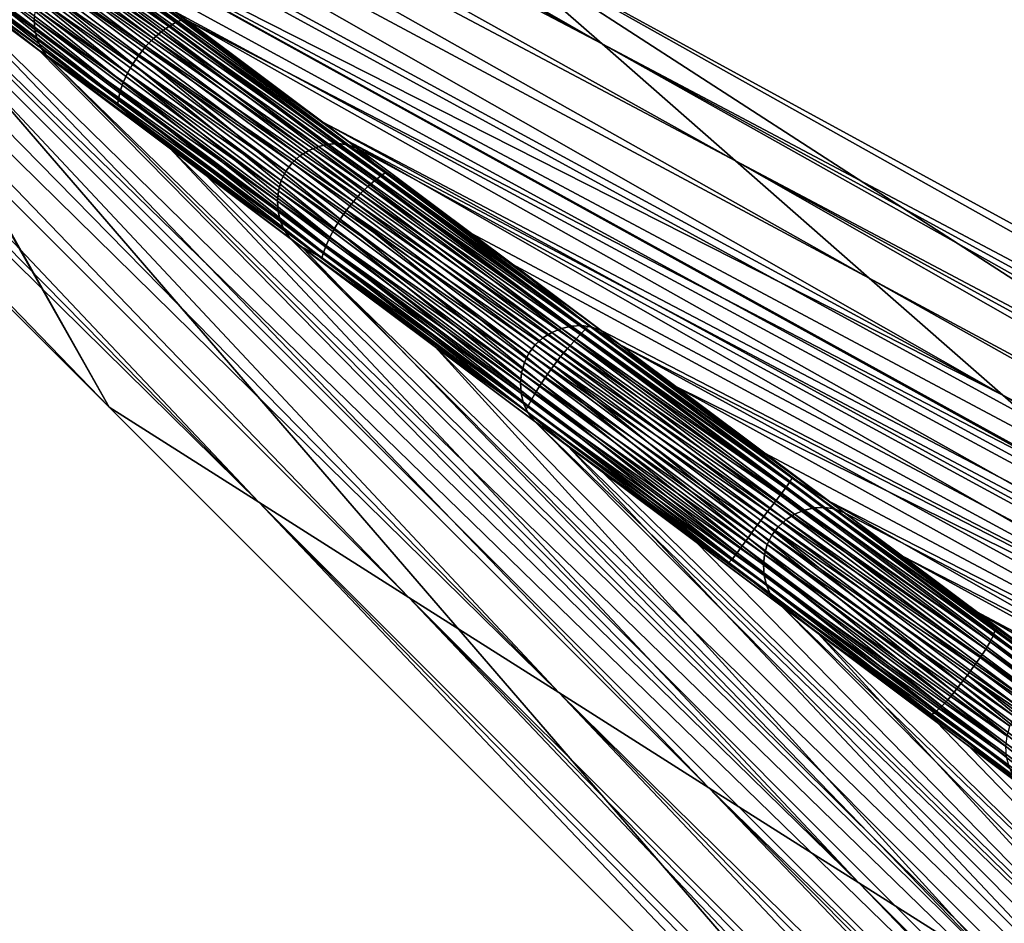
# Model space of a CAD drawing. Header units: millimetres. Extents: x -208 to -25, y 23 to 205.
# Tile 369 of 635: x -176 to -164, y 146 to 158. Entities that reach past the tile are written whole.
import ezdxf

# ---------------------------------------------------------------- set-up
doc = ezdxf.new("R2010")
doc.units = ezdxf.units.MM
doc.header["$LTSCALE"] = 65.185185
for name, color, linetype in [('186', 7, 'CONTINUOUS'), ('232', 7, 'CONTINUOUS'), ('320', 7, 'CONTINUOUS'), ('379', 7, 'CONTINUOUS'), ('382', 7, 'CONTINUOUS'), ('383', 7, 'CONTINUOUS'), ('445', 7, 'CONTINUOUS')]:
    doc.layers.add(name, color=color, linetype=linetype)

msp = doc.modelspace()

# ---------------------------------------------------------------- linework, layer by layer
at = {"layer": '186', "linetype": 'CONTINUOUS'}
for points in [[(-175.766, 159, 50.715), (-147.757, 144.072, 56.24), (-177.577, 160.357, 56.24), (-175.766, 159, 50.715)], [(-146.537, 142.852, 47.588), (-147.757, 144.072, 56.24), (-175.766, 159, 50.715), (-146.537, 142.852, 47.588)], [(-174.697, 158.2, 47.46), (-146.537, 142.852, 47.588), (-175.766, 159, 50.715), (-174.697, 158.2, 47.46)], [(-173.951, 157.642, 45.189), (-146.537, 142.852, 47.588), (-174.697, 158.2, 47.46), (-173.951, 157.642, 45.189)], [(-172.136, 156.283, 39.663), (-146.537, 142.852, 47.588), (-173.951, 157.642, 45.189), (-172.136, 156.283, 39.663)], [(-145.314, 141.628, 38.882), (-146.537, 142.852, 47.588), (-172.136, 156.283, 39.663), (-145.314, 141.628, 38.882)], [(-171.705, 155.961, 38.352), (-145.314, 141.628, 38.882), (-172.136, 156.283, 39.663), (-171.705, 155.961, 38.352)], [(-170.306, 154.913, 34.087), (-145.314, 141.628, 38.882), (-171.705, 155.961, 38.352), (-170.306, 154.913, 34.087)], [(-168.712, 153.72, 29.222), (-145.314, 141.628, 38.882), (-170.306, 154.913, 34.087), (-168.712, 153.72, 29.222)], [(-168.479, 153.545, 28.51), (-145.314, 141.628, 38.882), (-168.712, 153.72, 29.222), (-168.479, 153.545, 28.51)], [(-144.55, 140.446, 26.954), (-145.314, 141.628, 38.882), (-168.479, 153.545, 28.51), (-144.55, 140.446, 26.954)], [(-166.702, 152.215, 23.083), (-144.55, 140.446, 26.954), (-168.479, 153.545, 28.51), (-166.702, 152.215, 23.083)], [(-165.72, 151.479, 20.082), (-144.55, 140.446, 26.954), (-166.702, 152.215, 23.083), (-165.72, 151.479, 20.082)], [(-165.009, 150.947, 17.906), (-144.55, 140.446, 26.954), (-165.72, 151.479, 20.082), (-165.009, 150.947, 17.906)], [(-143.834, 139.338, 15.78), (-144.55, 140.446, 26.954), (-165.009, 150.947, 17.906), (-143.834, 139.338, 15.78)], [(-163.366, 149.717, 12.88), (-143.834, 139.338, 15.78), (-165.009, 150.947, 17.906), (-163.366, 149.717, 12.88)]]:
    msp.add_3dface(points, dxfattribs=at)
at = {"layer": '232', "linetype": 'CONTINUOUS'}
for points in [[(-175.678, 157.423, 47.327), (-175.686, 157.551, 47.293), (-178.628, 159.681, 56.24), (-175.678, 157.423, 47.327)], [(-178.588, 159.529, 56.24), (-175.678, 157.423, 47.327), (-178.628, 159.681, 56.24), (-178.588, 159.529, 56.24)], [(-175.648, 157.301, 47.367), (-175.678, 157.423, 47.327), (-178.588, 159.529, 56.24), (-175.648, 157.301, 47.367)], [(-178.514, 159.386, 56.24), (-175.648, 157.301, 47.367), (-178.588, 159.529, 56.24), (-178.514, 159.386, 56.24)], [(-175.597, 157.189, 47.411), (-175.648, 157.301, 47.367), (-178.514, 159.386, 56.24), (-175.597, 157.189, 47.411)], [(-178.407, 159.25, 56.24), (-175.597, 157.189, 47.411), (-178.514, 159.386, 56.24), (-178.407, 159.25, 56.24)], [(-175.525, 157.093, 47.46), (-175.597, 157.189, 47.411), (-178.407, 159.25, 56.24), (-175.525, 157.093, 47.46)], [(-175.182, 158.225, 47.293), (-172.066, 156.014, 38.212), (-175.057, 158.253, 47.327), (-175.182, 158.225, 47.293)], [(-175.057, 158.253, 47.327), (-171.94, 156.02, 38.251), (-174.931, 158.259, 47.367), (-175.057, 158.253, 47.327)], [(-172.066, 156.014, 38.212), (-171.94, 156.02, 38.251), (-175.057, 158.253, 47.327), (-172.066, 156.014, 38.212)], [(-171.94, 156.02, 38.251), (-171.817, 156.002, 38.296), (-174.931, 158.259, 47.367), (-171.94, 156.02, 38.251)], [(-174.931, 158.259, 47.367), (-171.817, 156.002, 38.296), (-174.809, 158.241, 47.411), (-174.931, 158.259, 47.367)], [(-171.705, 155.961, 38.352), (-172.136, 156.283, 39.663), (-174.809, 158.241, 47.411), (-171.705, 155.961, 38.352)], [(-171.817, 156.002, 38.296), (-171.705, 155.961, 38.352), (-174.809, 158.241, 47.411), (-171.817, 156.002, 38.296)], [(-172.136, 156.283, 39.663), (-173.951, 157.642, 45.189), (-174.809, 158.241, 47.411), (-172.136, 156.283, 39.663)], [(-175.411, 158.108, 47.246), (-172.31, 155.937, 38.15), (-175.301, 158.177, 47.266), (-175.411, 158.108, 47.246)], [(-175.301, 158.177, 47.266), (-172.19, 155.986, 38.177), (-175.182, 158.225, 47.293), (-175.301, 158.177, 47.266)], [(-172.31, 155.937, 38.15), (-172.19, 155.986, 38.177), (-175.301, 158.177, 47.266), (-172.31, 155.937, 38.15)], [(-172.19, 155.986, 38.177), (-172.066, 156.014, 38.212), (-175.182, 158.225, 47.293), (-172.19, 155.986, 38.177)], [(-175.583, 157.92, 47.236), (-172.515, 155.783, 38.121), (-175.506, 158.022, 47.236), (-175.583, 157.92, 47.236)], [(-175.506, 158.022, 47.236), (-172.419, 155.869, 38.131), (-175.411, 158.108, 47.246), (-175.506, 158.022, 47.236)], [(-172.515, 155.783, 38.121), (-172.419, 155.869, 38.131), (-175.506, 158.022, 47.236), (-172.515, 155.783, 38.121)], [(-172.419, 155.869, 38.131), (-172.31, 155.937, 38.15), (-175.411, 158.108, 47.246), (-172.419, 155.869, 38.131)], [(-175.639, 157.804, 47.246), (-172.591, 155.68, 38.121), (-175.583, 157.92, 47.236), (-175.639, 157.804, 47.246)], [(-172.591, 155.68, 38.121), (-172.515, 155.783, 38.121), (-175.583, 157.92, 47.236), (-172.591, 155.68, 38.121)], [(-175.673, 157.68, 47.266), (-172.647, 155.565, 38.131), (-175.639, 157.804, 47.246), (-175.673, 157.68, 47.266)], [(-172.647, 155.565, 38.131), (-172.591, 155.68, 38.121), (-175.639, 157.804, 47.246), (-172.647, 155.565, 38.131)], [(-175.686, 157.551, 47.293), (-172.682, 155.44, 38.15), (-175.673, 157.68, 47.266), (-175.686, 157.551, 47.293)], [(-172.682, 155.44, 38.15), (-172.647, 155.565, 38.131), (-175.673, 157.68, 47.266), (-172.682, 155.44, 38.15)], [(-172.695, 155.312, 38.177), (-172.682, 155.44, 38.15), (-175.686, 157.551, 47.293), (-172.695, 155.312, 38.177)], [(-175.678, 157.423, 47.327), (-172.695, 155.312, 38.177), (-175.686, 157.551, 47.293), (-175.678, 157.423, 47.327)], [(-172.687, 155.184, 38.212), (-172.695, 155.312, 38.177), (-175.678, 157.423, 47.327), (-172.687, 155.184, 38.212)], [(-175.648, 157.301, 47.367), (-172.687, 155.184, 38.212), (-175.678, 157.423, 47.327), (-175.648, 157.301, 47.367)], [(-172.657, 155.062, 38.251), (-172.687, 155.184, 38.212), (-175.648, 157.301, 47.367), (-172.657, 155.062, 38.251)], [(-175.597, 157.189, 47.411), (-172.657, 155.062, 38.251), (-175.648, 157.301, 47.367), (-175.597, 157.189, 47.411)], [(-172.605, 154.949, 38.296), (-172.657, 155.062, 38.251), (-175.597, 157.189, 47.411), (-172.605, 154.949, 38.296)], [(-175.525, 157.093, 47.46), (-172.605, 154.949, 38.296), (-175.597, 157.189, 47.411), (-175.525, 157.093, 47.46)], [(-173.57, 155.629, 41.505), (-172.605, 154.949, 38.296), (-175.525, 157.093, 47.46), (-173.57, 155.629, 41.505)], [(-172.419, 155.869, 38.131), (-169.321, 153.699, 29.034), (-172.31, 155.937, 38.15), (-172.419, 155.869, 38.131)], [(-172.31, 155.937, 38.15), (-169.201, 153.748, 29.061), (-172.19, 155.986, 38.177), (-172.31, 155.937, 38.15)], [(-169.321, 153.699, 29.034), (-169.201, 153.748, 29.061), (-172.31, 155.937, 38.15), (-169.321, 153.699, 29.034)], [(-172.19, 155.986, 38.177), (-169.077, 153.776, 29.095), (-172.066, 156.014, 38.212), (-172.19, 155.986, 38.177)], [(-169.201, 153.748, 29.061), (-169.077, 153.776, 29.095), (-172.19, 155.986, 38.177), (-169.201, 153.748, 29.061)], [(-172.066, 156.014, 38.212), (-168.951, 153.782, 29.135), (-171.94, 156.02, 38.251), (-172.066, 156.014, 38.212)], [(-169.077, 153.776, 29.095), (-168.951, 153.782, 29.135), (-172.066, 156.014, 38.212), (-169.077, 153.776, 29.095)], [(-168.951, 153.782, 29.135), (-168.829, 153.764, 29.179), (-171.94, 156.02, 38.251), (-168.951, 153.782, 29.135)], [(-171.94, 156.02, 38.251), (-168.829, 153.764, 29.179), (-171.817, 156.002, 38.296), (-171.94, 156.02, 38.251)], [(-168.712, 153.72, 29.222), (-170.306, 154.913, 34.087), (-171.817, 156.002, 38.296), (-168.712, 153.72, 29.222)], [(-168.829, 153.764, 29.179), (-168.712, 153.72, 29.222), (-171.817, 156.002, 38.296), (-168.829, 153.764, 29.179)], [(-170.306, 154.913, 34.087), (-171.705, 155.961, 38.352), (-171.817, 156.002, 38.296), (-170.306, 154.913, 34.087)], [(-172.515, 155.783, 38.121), (-169.43, 153.631, 29.015), (-172.419, 155.869, 38.131), (-172.515, 155.783, 38.121)], [(-169.43, 153.631, 29.015), (-169.321, 153.699, 29.034), (-172.419, 155.869, 38.131), (-169.43, 153.631, 29.015)], [(-172.591, 155.68, 38.121), (-169.526, 153.545, 29.005), (-172.515, 155.783, 38.121), (-172.591, 155.68, 38.121)], [(-169.526, 153.545, 29.005), (-169.43, 153.631, 29.015), (-172.515, 155.783, 38.121), (-169.526, 153.545, 29.005)], [(-172.537, 154.855, 38.36), (-172.605, 154.949, 38.296), (-173.57, 155.629, 41.505), (-172.537, 154.855, 38.36)], [(-172.647, 155.565, 38.131), (-169.602, 153.442, 29.005), (-172.591, 155.68, 38.121), (-172.647, 155.565, 38.131)], [(-169.602, 153.442, 29.005), (-169.526, 153.545, 29.005), (-172.591, 155.68, 38.121), (-169.602, 153.442, 29.005)], [(-172.682, 155.44, 38.15), (-169.658, 153.327, 29.015), (-172.647, 155.565, 38.131), (-172.682, 155.44, 38.15)], [(-169.658, 153.327, 29.015), (-169.602, 153.442, 29.005), (-172.647, 155.565, 38.131), (-169.658, 153.327, 29.015)], [(-172.695, 155.312, 38.177), (-169.693, 153.203, 29.034), (-172.682, 155.44, 38.15), (-172.695, 155.312, 38.177)], [(-169.693, 153.203, 29.034), (-169.658, 153.327, 29.015), (-172.682, 155.44, 38.15), (-169.693, 153.203, 29.034)], [(-169.706, 153.074, 29.061), (-169.693, 153.203, 29.034), (-172.695, 155.312, 38.177), (-169.706, 153.074, 29.061)], [(-172.687, 155.184, 38.212), (-169.706, 153.074, 29.061), (-172.695, 155.312, 38.177), (-172.687, 155.184, 38.212)], [(-169.698, 152.947, 29.095), (-169.706, 153.074, 29.061), (-172.687, 155.184, 38.212), (-169.698, 152.947, 29.095)], [(-172.657, 155.062, 38.251), (-169.698, 152.947, 29.095), (-172.687, 155.184, 38.212), (-172.657, 155.062, 38.251)], [(-169.668, 152.824, 29.135), (-169.698, 152.947, 29.095), (-172.657, 155.062, 38.251), (-169.668, 152.824, 29.135)], [(-172.605, 154.949, 38.296), (-169.668, 152.824, 29.135), (-172.657, 155.062, 38.251), (-172.605, 154.949, 38.296)], [(-169.616, 152.712, 29.179), (-169.668, 152.824, 29.135), (-172.605, 154.949, 38.296), (-169.616, 152.712, 29.179)], [(-172.537, 154.855, 38.36), (-169.616, 152.712, 29.179), (-172.605, 154.949, 38.296), (-172.537, 154.855, 38.36)], [(-169.535, 152.608, 29.203), (-169.616, 152.712, 29.179), (-172.537, 154.855, 38.36), (-169.535, 152.608, 29.203)], [(-169.201, 153.748, 29.061), (-166.091, 151.54, 19.977), (-169.077, 153.776, 29.095), (-169.201, 153.748, 29.061)], [(-169.077, 153.776, 29.095), (-165.965, 151.546, 20.017), (-168.951, 153.782, 29.135), (-169.077, 153.776, 29.095)], [(-166.091, 151.54, 19.977), (-165.965, 151.546, 20.017), (-169.077, 153.776, 29.095), (-166.091, 151.54, 19.977)], [(-165.965, 151.546, 20.017), (-165.843, 151.528, 20.061), (-168.951, 153.782, 29.135), (-165.965, 151.546, 20.017)], [(-168.951, 153.782, 29.135), (-165.843, 151.528, 20.061), (-168.829, 153.764, 29.179), (-168.951, 153.782, 29.135)], [(-165.72, 151.479, 20.082), (-166.702, 152.215, 23.083), (-168.829, 153.764, 29.179), (-165.72, 151.479, 20.082)], [(-165.843, 151.528, 20.061), (-165.72, 151.479, 20.082), (-168.829, 153.764, 29.179), (-165.843, 151.528, 20.061)], [(-166.702, 152.215, 23.083), (-168.479, 153.545, 28.51), (-168.829, 153.764, 29.179), (-166.702, 152.215, 23.083)], [(-168.479, 153.545, 28.51), (-168.712, 153.72, 29.222), (-168.829, 153.764, 29.179), (-168.479, 153.545, 28.51)], [(-169.526, 153.545, 29.005), (-166.444, 151.395, 19.897), (-169.43, 153.631, 29.015), (-169.526, 153.545, 29.005)], [(-169.43, 153.631, 29.015), (-166.335, 151.463, 19.916), (-169.321, 153.699, 29.034), (-169.43, 153.631, 29.015)], [(-166.444, 151.395, 19.897), (-166.335, 151.463, 19.916), (-169.43, 153.631, 29.015), (-166.444, 151.395, 19.897)], [(-169.321, 153.699, 29.034), (-166.215, 151.512, 19.943), (-169.201, 153.748, 29.061), (-169.321, 153.699, 29.034)], [(-166.335, 151.463, 19.916), (-166.215, 151.512, 19.943), (-169.321, 153.699, 29.034), (-166.335, 151.463, 19.916)], [(-166.215, 151.512, 19.943), (-166.091, 151.54, 19.977), (-169.201, 153.748, 29.061), (-166.215, 151.512, 19.943)], [(-169.602, 153.442, 29.005), (-166.539, 151.309, 19.887), (-169.526, 153.545, 29.005), (-169.602, 153.442, 29.005)], [(-166.539, 151.309, 19.887), (-166.444, 151.395, 19.897), (-169.526, 153.545, 29.005), (-166.539, 151.309, 19.887)], [(-169.658, 153.327, 29.015), (-166.616, 151.207, 19.887), (-169.602, 153.442, 29.005), (-169.658, 153.327, 29.015)], [(-166.616, 151.207, 19.887), (-166.539, 151.309, 19.887), (-169.602, 153.442, 29.005), (-166.616, 151.207, 19.887)], [(-169.693, 153.203, 29.034), (-166.672, 151.091, 19.897), (-169.658, 153.327, 29.015), (-169.693, 153.203, 29.034)], [(-166.672, 151.091, 19.897), (-166.616, 151.207, 19.887), (-169.658, 153.327, 29.015), (-166.672, 151.091, 19.897)], [(-169.706, 153.074, 29.061), (-166.706, 150.967, 19.916), (-169.693, 153.203, 29.034), (-169.706, 153.074, 29.061)], [(-166.706, 150.967, 19.916), (-166.672, 151.091, 19.897), (-169.693, 153.203, 29.034), (-166.706, 150.967, 19.916)], [(-166.719, 150.839, 19.943), (-166.706, 150.967, 19.916), (-169.706, 153.074, 29.061), (-166.719, 150.839, 19.943)], [(-169.698, 152.947, 29.095), (-166.719, 150.839, 19.943), (-169.706, 153.074, 29.061), (-169.698, 152.947, 29.095)], [(-166.711, 150.711, 19.977), (-166.719, 150.839, 19.943), (-169.698, 152.947, 29.095), (-166.711, 150.711, 19.977)], [(-169.668, 152.824, 29.135), (-166.711, 150.711, 19.977), (-169.698, 152.947, 29.095), (-169.668, 152.824, 29.135)], [(-166.682, 150.589, 20.017), (-166.711, 150.711, 19.977), (-169.668, 152.824, 29.135), (-166.682, 150.589, 20.017)], [(-169.616, 152.712, 29.179), (-166.682, 150.589, 20.017), (-169.668, 152.824, 29.135), (-169.616, 152.712, 29.179)], [(-166.63, 150.477, 20.061), (-166.682, 150.589, 20.017), (-169.616, 152.712, 29.179), (-166.63, 150.477, 20.061)], [(-169.535, 152.608, 29.203), (-166.63, 150.477, 20.061), (-169.616, 152.712, 29.179), (-169.535, 152.608, 29.203)], [(-168.707, 151.989, 26.677), (-166.63, 150.477, 20.061), (-169.535, 152.608, 29.203), (-168.707, 151.989, 26.677)], [(-166.501, 150.337, 19.936), (-166.63, 150.477, 20.061), (-168.707, 151.989, 26.677), (-166.501, 150.337, 19.936)], [(-166.444, 151.395, 19.897), (-163.352, 149.23, 10.796), (-166.335, 151.463, 19.916), (-166.444, 151.395, 19.897)], [(-166.335, 151.463, 19.916), (-163.233, 149.279, 10.823), (-166.215, 151.512, 19.943), (-166.335, 151.463, 19.916)], [(-163.352, 149.23, 10.796), (-163.233, 149.279, 10.823), (-166.335, 151.463, 19.916), (-163.352, 149.23, 10.796)], [(-166.215, 151.512, 19.943), (-163.108, 149.307, 10.857), (-166.091, 151.54, 19.977), (-166.215, 151.512, 19.943)], [(-163.233, 149.279, 10.823), (-163.108, 149.307, 10.857), (-166.215, 151.512, 19.943), (-163.233, 149.279, 10.823)], [(-166.091, 151.54, 19.977), (-162.983, 149.313, 10.897), (-165.965, 151.546, 20.017), (-166.091, 151.54, 19.977)], [(-163.108, 149.307, 10.857), (-162.983, 149.313, 10.897), (-166.091, 151.54, 19.977), (-163.108, 149.307, 10.857)], [(-162.983, 149.313, 10.897), (-162.861, 149.296, 10.941), (-165.965, 151.546, 20.017), (-162.983, 149.313, 10.897)], [(-165.965, 151.546, 20.017), (-162.861, 149.296, 10.941), (-165.843, 151.528, 20.061), (-165.965, 151.546, 20.017)], [(-162.751, 149.256, 10.997), (-163.366, 149.717, 12.88), (-165.843, 151.528, 20.061), (-162.751, 149.256, 10.997)], [(-162.861, 149.296, 10.941), (-162.751, 149.256, 10.997), (-165.843, 151.528, 20.061), (-162.861, 149.296, 10.941)], [(-163.366, 149.717, 12.88), (-165.009, 150.947, 17.906), (-165.843, 151.528, 20.061), (-163.366, 149.717, 12.88)], [(-165.009, 150.947, 17.906), (-165.72, 151.479, 20.082), (-165.843, 151.528, 20.061), (-165.009, 150.947, 17.906)], [(-166.539, 151.309, 19.887), (-163.461, 149.162, 10.777), (-166.444, 151.395, 19.897), (-166.539, 151.309, 19.887)], [(-163.461, 149.162, 10.777), (-163.352, 149.23, 10.796), (-166.444, 151.395, 19.897), (-163.461, 149.162, 10.777)], [(-166.616, 151.207, 19.887), (-163.557, 149.076, 10.767), (-166.539, 151.309, 19.887), (-166.616, 151.207, 19.887)], [(-163.557, 149.076, 10.767), (-163.461, 149.162, 10.777), (-166.539, 151.309, 19.887), (-163.557, 149.076, 10.767)], [(-166.706, 150.967, 19.916), (-163.689, 148.858, 10.777), (-166.672, 151.091, 19.897), (-166.706, 150.967, 19.916)], [(-166.672, 151.091, 19.897), (-163.633, 148.974, 10.767), (-166.616, 151.207, 19.887), (-166.672, 151.091, 19.897)], [(-163.689, 148.858, 10.777), (-163.633, 148.974, 10.767), (-166.672, 151.091, 19.897), (-163.689, 148.858, 10.777)], [(-163.633, 148.974, 10.767), (-163.557, 149.076, 10.767), (-166.616, 151.207, 19.887), (-163.633, 148.974, 10.767)], [(-166.719, 150.839, 19.943), (-163.723, 148.734, 10.796), (-166.706, 150.967, 19.916), (-166.719, 150.839, 19.943)], [(-163.723, 148.734, 10.796), (-163.689, 148.858, 10.777), (-166.706, 150.967, 19.916), (-163.723, 148.734, 10.796)], [(-163.737, 148.606, 10.823), (-163.723, 148.734, 10.796), (-166.719, 150.839, 19.943), (-163.737, 148.606, 10.823)], [(-166.711, 150.711, 19.977), (-163.737, 148.606, 10.823), (-166.719, 150.839, 19.943), (-166.711, 150.711, 19.977)], [(-163.729, 148.479, 10.857), (-163.737, 148.606, 10.823), (-166.711, 150.711, 19.977), (-163.729, 148.479, 10.857)], [(-166.682, 150.589, 20.017), (-163.729, 148.479, 10.857), (-166.711, 150.711, 19.977), (-166.682, 150.589, 20.017)], [(-163.699, 148.356, 10.897), (-163.729, 148.479, 10.857), (-166.682, 150.589, 20.017), (-163.699, 148.356, 10.897)], [(-166.63, 150.477, 20.061), (-163.699, 148.356, 10.897), (-166.682, 150.589, 20.017), (-166.63, 150.477, 20.061)], [(-163.648, 148.244, 10.941), (-163.699, 148.356, 10.897), (-166.63, 150.477, 20.061), (-163.648, 148.244, 10.941)], [(-166.501, 150.337, 19.936), (-163.648, 148.244, 10.941), (-166.63, 150.477, 20.061), (-166.501, 150.337, 19.936)], [(-164.194, 148.611, 12.88), (-163.648, 148.244, 10.941), (-166.501, 150.337, 19.936), (-164.194, 148.611, 12.88)], [(-163.587, 148.156, 11.021), (-163.648, 148.244, 10.941), (-164.194, 148.611, 12.88), (-163.587, 148.156, 11.021)]]:
    msp.add_3dface(points, dxfattribs=at)
at = {"layer": '320', "linetype": 'CONTINUOUS'}
for points in [[(-187.878, 166.341, 51.334), (-174.764, 152.779, 56.24), (-189.658, 167.673, 56.24), (-187.878, 166.341, 51.334)], [(-172.921, 151.609, 48.639), (-174.764, 152.779, 56.24), (-187.878, 166.341, 51.334), (-172.921, 151.609, 48.639)], [(-186.097, 165.008, 46.428), (-172.921, 151.609, 48.639), (-187.878, 166.341, 51.334), (-186.097, 165.008, 46.428)], [(-184.316, 163.675, 41.521), (-172.921, 151.609, 48.639), (-186.097, 165.008, 46.428), (-184.316, 163.675, 41.521)], [(-171.077, 150.439, 41.037), (-172.921, 151.609, 48.639), (-184.316, 163.675, 41.521), (-171.077, 150.439, 41.037)], [(-182.525, 162.333, 36.583), (-171.077, 150.439, 41.037), (-184.316, 163.675, 41.521), (-182.525, 162.333, 36.583)], [(-169.234, 149.269, 33.436), (-171.077, 150.439, 41.037), (-182.525, 162.333, 36.583), (-169.234, 149.269, 33.436)], [(-180.725, 160.986, 31.617), (-169.234, 149.269, 33.436), (-182.525, 162.333, 36.583), (-180.725, 160.986, 31.617)], [(-178.958, 159.663, 26.736), (-169.234, 149.269, 33.436), (-180.725, 160.986, 31.617), (-178.958, 159.663, 26.736)], [(-167.39, 148.099, 25.835), (-169.234, 149.269, 33.436), (-178.958, 159.663, 26.736), (-167.39, 148.099, 25.835)], [(-177.263, 158.394, 22.05), (-167.39, 148.099, 25.835), (-178.958, 159.663, 26.736), (-177.263, 158.394, 22.05)], [(-165.547, 146.93, 18.233), (-167.39, 148.099, 25.835), (-177.263, 158.394, 22.05), (-165.547, 146.93, 18.233)], [(-175.633, 157.175, 17.542), (-165.547, 146.93, 18.233), (-177.263, 158.394, 22.05), (-175.633, 157.175, 17.542)], [(-174.027, 155.972, 13.096), (-165.547, 146.93, 18.233), (-175.633, 157.175, 17.542), (-174.027, 155.972, 13.096)], [(-163.703, 145.76, 10.632), (-165.547, 146.93, 18.233), (-174.027, 155.972, 13.096), (-163.703, 145.76, 10.632)], [(-172.402, 154.755, 8.597), (-163.703, 145.76, 10.632), (-174.027, 155.972, 13.096), (-172.402, 154.755, 8.597)], [(-170.753, 153.521, 4.027), (-163.703, 145.76, 10.632), (-172.402, 154.755, 8.597), (-170.753, 153.521, 4.027)], [(-161.859, 144.59, 3.03), (-163.703, 145.76, 10.632), (-170.753, 153.521, 4.027), (-161.859, 144.59, 3.03)], [(-169.122, 152.3, -0.505), (-161.859, 144.59, 3.03), (-170.753, 153.521, 4.027), (-169.122, 152.3, -0.505)], [(-174.764, 152.779, 56.24), (-172.921, 151.609, 48.639), (-160.612, 138.625, 56.24), (-174.764, 152.779, 56.24)], [(-160.016, 143.42, -4.571), (-161.859, 144.59, 3.03), (-169.122, 152.3, -0.505), (-160.016, 143.42, -4.571)], [(-167.548, 151.122, -4.881), (-160.016, 143.42, -4.571), (-169.122, 152.3, -0.505), (-167.548, 151.122, -4.881)], [(-172.921, 151.609, 48.639), (-171.077, 150.439, 41.037), (-159.12, 137.81, 48.364), (-172.921, 151.609, 48.639)], [(-160.612, 138.625, 56.24), (-172.921, 151.609, 48.639), (-159.866, 138.218, 52.302), (-160.612, 138.625, 56.24)], [(-159.866, 138.218, 52.302), (-172.921, 151.609, 48.639), (-159.12, 137.81, 48.364), (-159.866, 138.218, 52.302)], [(-166.051, 150.002, -9.05), (-160.016, 143.42, -4.571), (-167.548, 151.122, -4.881), (-166.051, 150.002, -9.05)], [(-169.234, 149.269, 33.436), (-157.621, 136.993, 40.43), (-171.077, 150.439, 41.037), (-169.234, 149.269, 33.436)], [(-171.077, 150.439, 41.037), (-157.621, 136.993, 40.43), (-158.373, 137.402, 44.423), (-171.077, 150.439, 41.037)], [(-159.12, 137.81, 48.364), (-171.077, 150.439, 41.037), (-158.373, 137.402, 44.423), (-159.12, 137.81, 48.364)], [(-158.172, 142.25, -12.172), (-160.016, 143.42, -4.571), (-166.051, 150.002, -9.05), (-158.172, 142.25, -12.172)], [(-164.596, 148.913, -13.111), (-158.172, 142.25, -12.172), (-166.051, 150.002, -9.05), (-164.596, 148.913, -13.111)], [(-157.011, 136.815, 35.408), (-157.621, 136.993, 40.43), (-169.234, 149.269, 33.436), (-157.011, 136.815, 35.408)], [(-156.42, 136.643, 30.544), (-157.011, 136.815, 35.408), (-169.234, 149.269, 33.436), (-156.42, 136.643, 30.544)], [(-167.39, 148.099, 25.835), (-156.42, 136.643, 30.544), (-169.234, 149.269, 33.436), (-167.39, 148.099, 25.835)], [(-163.138, 147.821, -17.181), (-158.172, 142.25, -12.172), (-164.596, 148.913, -13.111), (-163.138, 147.821, -17.181)], [(-155.848, 136.477, 25.839), (-156.42, 136.643, 30.544), (-167.39, 148.099, 25.835), (-155.848, 136.477, 25.839)], [(-155.296, 136.316, 21.297), (-155.848, 136.477, 25.839), (-167.39, 148.099, 25.835), (-155.296, 136.316, 21.297)], [(-165.547, 146.93, 18.233), (-155.296, 136.316, 21.297), (-167.39, 148.099, 25.835), (-165.547, 146.93, 18.233)], [(-154.762, 136.161, 16.907), (-155.296, 136.316, 21.297), (-165.547, 146.93, 18.233), (-154.762, 136.161, 16.907)], [(-163.703, 145.76, 10.632), (-154.762, 136.161, 16.907), (-165.547, 146.93, 18.233), (-163.703, 145.76, 10.632)]]:
    msp.add_3dface(points, dxfattribs=at)
at = {"layer": '379', "linetype": 'CONTINUOUS'}
for points in [[(-174.764, 152.779, 56.24), (-178.514, 159.386, 56.24), (-189.658, 167.673, 56.24), (-174.764, 152.779, 56.24)], [(-177.577, 160.357, 56.24), (-147.757, 144.072, 56.24), (-170.343, 158.685, 56.24), (-177.577, 160.357, 56.24)], [(-178.407, 159.25, 56.24), (-178.514, 159.386, 56.24), (-174.764, 152.779, 56.24), (-178.407, 159.25, 56.24)], [(-154.382, 135.223, 56.24), (-178.407, 159.25, 56.24), (-160.612, 138.625, 56.24), (-154.382, 135.223, 56.24)], [(-178.407, 159.25, 56.24), (-174.764, 152.779, 56.24), (-160.612, 138.625, 56.24), (-178.407, 159.25, 56.24)], [(-170.343, 158.685, 56.24), (-147.757, 144.072, 56.24), (-152.776, 149.092, 56.24), (-170.343, 158.685, 56.24)]]:
    msp.add_3dface(points, dxfattribs=at)
at = {"layer": '382', "linetype": 'CONTINUOUS'}
for points in [[(-176.565, 159.358, 21.203), (-174.031, 157.46, 14.192), (-176.666, 159.298, 21.081), (-176.565, 159.358, 21.203)], [(-176.47, 159.398, 21.352), (-173.946, 157.508, 14.371), (-176.565, 159.358, 21.203), (-176.47, 159.398, 21.352)], [(-176.565, 159.358, 21.203), (-173.946, 157.508, 14.371), (-174.031, 157.46, 14.192), (-176.565, 159.358, 21.203)], [(-176.386, 159.417, 21.531), (-173.876, 157.537, 14.586), (-176.47, 159.398, 21.352), (-176.386, 159.417, 21.531)], [(-176.47, 159.398, 21.352), (-173.876, 157.537, 14.586), (-173.946, 157.508, 14.371), (-176.47, 159.398, 21.352)], [(-173.876, 157.537, 14.586), (-176.386, 159.417, 21.531), (-173.817, 157.54, 14.806), (-173.876, 157.537, 14.586)], [(-173.817, 157.54, 14.806), (-176.386, 159.417, 21.531), (-175.802, 159.027, 20.301), (-173.817, 157.54, 14.806)], [(-176.768, 159.222, 20.991), (-174.218, 157.313, 13.937), (-176.865, 159.13, 20.933), (-176.768, 159.222, 20.991)], [(-176.666, 159.298, 21.081), (-174.123, 157.394, 14.046), (-176.768, 159.222, 20.991), (-176.666, 159.298, 21.081)], [(-176.768, 159.222, 20.991), (-174.123, 157.394, 14.046), (-174.218, 157.313, 13.937), (-176.768, 159.222, 20.991)], [(-176.666, 159.298, 21.081), (-174.031, 157.46, 14.192), (-174.123, 157.394, 14.046), (-176.666, 159.298, 21.081)], [(-176.865, 159.13, 20.933), (-174.311, 157.218, 13.868), (-176.951, 159.025, 20.91), (-176.865, 159.13, 20.933)], [(-176.865, 159.13, 20.933), (-174.218, 157.313, 13.937), (-174.311, 157.218, 13.868), (-176.865, 159.13, 20.933)], [(-177.028, 158.913, 20.934), (-176.951, 159.025, 20.91), (-174.474, 157.001, 13.869), (-177.028, 158.913, 20.934)], [(-176.951, 159.025, 20.91), (-174.311, 157.218, 13.868), (-174.396, 157.112, 13.841), (-176.951, 159.025, 20.91)], [(-176.951, 159.025, 20.91), (-174.396, 157.112, 13.841), (-174.474, 157.001, 13.869), (-176.951, 159.025, 20.91)], [(-177.089, 158.794, 20.99), (-177.028, 158.913, 20.934), (-174.538, 156.885, 13.936), (-177.089, 158.794, 20.99)], [(-177.028, 158.913, 20.934), (-174.474, 157.001, 13.869), (-174.538, 156.885, 13.936), (-177.028, 158.913, 20.934)], [(-177.134, 158.675, 21.08), (-177.089, 158.794, 20.99), (-174.59, 156.771, 14.045), (-177.134, 158.675, 21.08)], [(-177.089, 158.794, 20.99), (-174.538, 156.885, 13.936), (-174.59, 156.771, 14.045), (-177.089, 158.794, 20.99)], [(-177.162, 158.561, 21.201), (-177.134, 158.675, 21.08), (-174.627, 156.664, 14.19), (-177.162, 158.561, 21.201)], [(-177.134, 158.675, 21.08), (-174.59, 156.771, 14.045), (-174.627, 156.664, 14.19), (-177.134, 158.675, 21.08)], [(-177.174, 158.458, 21.35), (-177.162, 158.561, 21.201), (-174.65, 156.569, 14.369), (-177.174, 158.458, 21.35)], [(-177.162, 158.561, 21.201), (-174.627, 156.664, 14.19), (-174.65, 156.569, 14.369), (-177.162, 158.561, 21.201)], [(-175.633, 157.175, 17.542), (-177.263, 158.394, 22.05), (-177.17, 158.372, 21.529), (-175.633, 157.175, 17.542)], [(-177.174, 158.458, 21.35), (-174.65, 156.569, 14.369), (-174.659, 156.493, 14.583), (-177.174, 158.458, 21.35)], [(-177.17, 158.372, 21.529), (-177.174, 158.458, 21.35), (-174.659, 156.493, 14.583), (-177.17, 158.372, 21.529)], [(-175.633, 157.175, 17.542), (-177.17, 158.372, 21.529), (-174.659, 156.493, 14.583), (-175.633, 157.175, 17.542)], [(-173.946, 157.508, 14.371), (-171.426, 155.62, 7.388), (-174.031, 157.46, 14.192), (-173.946, 157.508, 14.371)], [(-173.876, 157.537, 14.586), (-171.368, 155.66, 7.639), (-173.946, 157.508, 14.371), (-173.876, 157.537, 14.586)], [(-173.946, 157.508, 14.371), (-171.368, 155.66, 7.639), (-171.426, 155.62, 7.388), (-173.946, 157.508, 14.371)], [(-171.826, 156.05, 9.295), (-173.876, 157.537, 14.586), (-173.817, 157.54, 14.806), (-171.826, 156.05, 9.295)], [(-171.368, 155.66, 7.639), (-173.876, 157.537, 14.586), (-171.826, 156.05, 9.295), (-171.368, 155.66, 7.639)], [(-174.123, 157.394, 14.046), (-171.583, 155.492, 7.009), (-174.218, 157.313, 13.937), (-174.123, 157.394, 14.046)], [(-174.031, 157.46, 14.192), (-171.5, 155.564, 7.179), (-174.123, 157.394, 14.046), (-174.031, 157.46, 14.192)], [(-174.123, 157.394, 14.046), (-171.5, 155.564, 7.179), (-171.583, 155.492, 7.009), (-174.123, 157.394, 14.046)], [(-174.031, 157.46, 14.192), (-171.426, 155.62, 7.388), (-171.5, 155.564, 7.179), (-174.031, 157.46, 14.192)], [(-174.218, 157.313, 13.937), (-171.671, 155.405, 6.882), (-174.311, 157.218, 13.868), (-174.218, 157.313, 13.937)], [(-174.218, 157.313, 13.937), (-171.583, 155.492, 7.009), (-171.671, 155.405, 6.882), (-174.218, 157.313, 13.937)], [(-174.027, 155.972, 13.096), (-175.633, 157.175, 17.542), (-174.659, 156.493, 14.583), (-174.027, 155.972, 13.096)], [(-174.311, 157.218, 13.868), (-171.759, 155.308, 6.802), (-174.396, 157.112, 13.841), (-174.311, 157.218, 13.868)], [(-174.311, 157.218, 13.868), (-171.671, 155.405, 6.882), (-171.759, 155.308, 6.802), (-174.311, 157.218, 13.868)], [(-174.474, 157.001, 13.869), (-174.396, 157.112, 13.841), (-171.923, 155.091, 6.803), (-174.474, 157.001, 13.869)], [(-174.396, 157.112, 13.841), (-171.759, 155.308, 6.802), (-171.843, 155.201, 6.77), (-174.396, 157.112, 13.841)], [(-174.396, 157.112, 13.841), (-171.843, 155.201, 6.77), (-171.923, 155.091, 6.803), (-174.396, 157.112, 13.841)], [(-174.538, 156.885, 13.936), (-174.474, 157.001, 13.869), (-171.991, 154.978, 6.881), (-174.538, 156.885, 13.936)], [(-174.474, 157.001, 13.869), (-171.923, 155.091, 6.803), (-171.991, 154.978, 6.881), (-174.474, 157.001, 13.869)], [(-174.59, 156.771, 14.045), (-174.538, 156.885, 13.936), (-172.049, 154.869, 7.007), (-174.59, 156.771, 14.045)], [(-174.538, 156.885, 13.936), (-171.991, 154.978, 6.881), (-172.049, 154.869, 7.007), (-174.538, 156.885, 13.936)], [(-174.65, 156.569, 14.369), (-174.627, 156.664, 14.19), (-172.129, 154.682, 7.385), (-174.65, 156.569, 14.369)], [(-174.627, 156.664, 14.19), (-174.59, 156.771, 14.045), (-172.095, 154.769, 7.177), (-174.627, 156.664, 14.19)], [(-174.627, 156.664, 14.19), (-172.095, 154.769, 7.177), (-172.129, 154.682, 7.385), (-174.627, 156.664, 14.19)], [(-174.59, 156.771, 14.045), (-172.049, 154.869, 7.007), (-172.095, 154.769, 7.177), (-174.59, 156.771, 14.045)], [(-174.659, 156.493, 14.583), (-174.65, 156.569, 14.369), (-172.15, 154.615, 7.636), (-174.659, 156.493, 14.583)], [(-174.65, 156.569, 14.369), (-172.129, 154.682, 7.385), (-172.15, 154.615, 7.636), (-174.65, 156.569, 14.369)], [(-174.027, 155.972, 13.096), (-174.659, 156.493, 14.583), (-172.15, 154.615, 7.636), (-174.027, 155.972, 13.096)], [(-172.402, 154.755, 8.597), (-174.027, 155.972, 13.096), (-172.15, 154.615, 7.636), (-172.402, 154.755, 8.597)], [(-169.799, 154.532, 3.675), (-171.368, 155.66, 7.639), (-171.826, 156.05, 9.295), (-169.799, 154.532, 3.675)], [(-171.426, 155.62, 7.388), (-168.909, 153.736, 0.404), (-171.5, 155.564, 7.179), (-171.426, 155.62, 7.388)], [(-171.368, 155.66, 7.639), (-168.864, 153.784, 0.69), (-171.426, 155.62, 7.388), (-171.368, 155.66, 7.639)], [(-171.426, 155.62, 7.388), (-168.864, 153.784, 0.69), (-168.909, 153.736, 0.404), (-171.426, 155.62, 7.388)], [(-168.864, 153.784, 0.69), (-171.368, 155.66, 7.639), (-169.799, 154.532, 3.675), (-168.864, 153.784, 0.69)], [(-171.583, 155.492, 7.009), (-169.046, 153.592, -0.03), (-171.671, 155.405, 6.882), (-171.583, 155.492, 7.009)], [(-171.5, 155.564, 7.179), (-168.972, 153.671, 0.165), (-171.583, 155.492, 7.009), (-171.5, 155.564, 7.179)], [(-171.583, 155.492, 7.009), (-168.972, 153.671, 0.165), (-169.046, 153.592, -0.03), (-171.583, 155.492, 7.009)], [(-171.5, 155.564, 7.179), (-168.909, 153.736, 0.404), (-168.972, 153.671, 0.165), (-171.5, 155.564, 7.179)], [(-171.671, 155.405, 6.882), (-169.127, 153.501, -0.175), (-171.759, 155.308, 6.802), (-171.671, 155.405, 6.882)], [(-171.671, 155.405, 6.882), (-169.046, 153.592, -0.03), (-169.127, 153.501, -0.175), (-171.671, 155.405, 6.882)], [(-171.759, 155.308, 6.802), (-169.212, 153.401, -0.266), (-171.843, 155.201, 6.77), (-171.759, 155.308, 6.802)], [(-171.759, 155.308, 6.802), (-169.127, 153.501, -0.175), (-169.212, 153.401, -0.266), (-171.759, 155.308, 6.802)], [(-171.991, 154.978, 6.881), (-171.923, 155.091, 6.803), (-169.447, 153.074, -0.176), (-171.991, 154.978, 6.881)], [(-171.923, 155.091, 6.803), (-171.843, 155.201, 6.77), (-169.375, 153.184, -0.265), (-171.923, 155.091, 6.803)], [(-171.923, 155.091, 6.803), (-169.375, 153.184, -0.265), (-169.447, 153.074, -0.176), (-171.923, 155.091, 6.803)], [(-171.843, 155.201, 6.77), (-169.212, 153.401, -0.266), (-169.294, 153.292, -0.303), (-171.843, 155.201, 6.77)], [(-171.843, 155.201, 6.77), (-169.294, 153.292, -0.303), (-169.375, 153.184, -0.265), (-171.843, 155.201, 6.77)], [(-172.049, 154.869, 7.007), (-171.991, 154.978, 6.881), (-169.512, 152.97, -0.032), (-172.049, 154.869, 7.007)], [(-171.991, 154.978, 6.881), (-169.447, 153.074, -0.176), (-169.512, 152.97, -0.032), (-171.991, 154.978, 6.881)], [(-172.095, 154.769, 7.177), (-172.049, 154.869, 7.007), (-169.567, 152.876, 0.162), (-172.095, 154.769, 7.177)], [(-172.049, 154.869, 7.007), (-169.512, 152.97, -0.032), (-169.567, 152.876, 0.162), (-172.049, 154.869, 7.007)], [(-170.753, 153.521, 4.027), (-172.402, 154.755, 8.597), (-172.15, 154.615, 7.636), (-170.753, 153.521, 4.027)], [(-172.129, 154.682, 7.385), (-172.095, 154.769, 7.177), (-169.611, 152.797, 0.4), (-172.129, 154.682, 7.385)], [(-172.095, 154.769, 7.177), (-169.567, 152.876, 0.162), (-169.611, 152.797, 0.4), (-172.095, 154.769, 7.177)], [(-172.15, 154.615, 7.636), (-172.129, 154.682, 7.385), (-169.646, 152.74, 0.686), (-172.15, 154.615, 7.636)], [(-170.753, 153.521, 4.027), (-172.15, 154.615, 7.636), (-169.646, 152.74, 0.686), (-170.753, 153.521, 4.027)], [(-172.129, 154.682, 7.385), (-169.611, 152.797, 0.4), (-169.646, 152.74, 0.686), (-172.129, 154.682, 7.385)], [(-167.802, 153.037, -1.873), (-168.864, 153.784, 0.69), (-169.799, 154.532, 3.675), (-167.802, 153.037, -1.873)], [(-168.864, 153.784, 0.69), (-166.364, 151.912, -6.261), (-168.909, 153.736, 0.404), (-168.864, 153.784, 0.69)], [(-166.364, 151.912, -6.261), (-168.864, 153.784, 0.69), (-167.802, 153.037, -1.873), (-166.364, 151.912, -6.261)], [(-168.972, 153.671, 0.165), (-166.448, 151.781, -6.852), (-169.046, 153.592, -0.03), (-168.972, 153.671, 0.165)], [(-168.909, 153.736, 0.404), (-166.396, 151.854, -6.583), (-168.972, 153.671, 0.165), (-168.909, 153.736, 0.404)], [(-168.972, 153.671, 0.165), (-166.396, 151.854, -6.583), (-166.448, 151.781, -6.852), (-168.972, 153.671, 0.165)], [(-168.909, 153.736, 0.404), (-166.364, 151.912, -6.261), (-166.396, 151.854, -6.583), (-168.909, 153.736, 0.404)], [(-169.122, 152.3, -0.505), (-170.753, 153.521, 4.027), (-169.646, 152.74, 0.686), (-169.122, 152.3, -0.505)], [(-169.046, 153.592, -0.03), (-166.513, 151.695, -7.071), (-169.127, 153.501, -0.175), (-169.046, 153.592, -0.03)], [(-169.046, 153.592, -0.03), (-166.448, 151.781, -6.852), (-166.513, 151.695, -7.071), (-169.046, 153.592, -0.03)], [(-169.212, 153.401, -0.266), (-166.668, 151.496, -7.336), (-169.294, 153.292, -0.303), (-169.212, 153.401, -0.266)], [(-169.127, 153.501, -0.175), (-166.588, 151.6, -7.234), (-169.212, 153.401, -0.266), (-169.127, 153.501, -0.175)], [(-169.212, 153.401, -0.266), (-166.588, 151.6, -7.234), (-166.668, 151.496, -7.336), (-169.212, 153.401, -0.266)], [(-169.127, 153.501, -0.175), (-166.513, 151.695, -7.071), (-166.588, 151.6, -7.234), (-169.127, 153.501, -0.175)], [(-169.375, 153.184, -0.265), (-169.294, 153.292, -0.303), (-166.832, 151.28, -7.335), (-169.375, 153.184, -0.265)], [(-169.294, 153.292, -0.303), (-166.668, 151.496, -7.336), (-166.749, 151.387, -7.378), (-169.294, 153.292, -0.303)], [(-169.294, 153.292, -0.303), (-166.749, 151.387, -7.378), (-166.832, 151.28, -7.335), (-169.294, 153.292, -0.303)], [(-169.447, 153.074, -0.176), (-169.375, 153.184, -0.265), (-166.908, 151.173, -7.236), (-169.447, 153.074, -0.176)], [(-169.375, 153.184, -0.265), (-166.832, 151.28, -7.335), (-166.908, 151.173, -7.236), (-169.375, 153.184, -0.265)], [(-169.512, 152.97, -0.032), (-169.447, 153.074, -0.176), (-166.979, 151.074, -7.073), (-169.512, 152.97, -0.032)], [(-169.447, 153.074, -0.176), (-166.908, 151.173, -7.236), (-166.979, 151.074, -7.073), (-169.447, 153.074, -0.176)], [(-165.907, 151.618, -7.147), (-166.364, 151.912, -6.261), (-167.802, 153.037, -1.873), (-165.907, 151.618, -7.147)], [(-169.567, 152.876, 0.162), (-169.512, 152.97, -0.032), (-167.042, 150.987, -6.855), (-169.567, 152.876, 0.162)], [(-169.512, 152.97, -0.032), (-166.979, 151.074, -7.073), (-167.042, 150.987, -6.855), (-169.512, 152.97, -0.032)], [(-169.646, 152.74, 0.686), (-169.611, 152.797, 0.4), (-167.145, 150.869, -6.265), (-169.646, 152.74, 0.686)], [(-169.611, 152.797, 0.4), (-169.567, 152.876, 0.162), (-167.097, 150.916, -6.587), (-169.611, 152.797, 0.4)], [(-169.611, 152.797, 0.4), (-167.097, 150.916, -6.587), (-167.145, 150.869, -6.265), (-169.611, 152.797, 0.4)], [(-169.567, 152.876, 0.162), (-167.042, 150.987, -6.855), (-167.097, 150.916, -6.587), (-169.567, 152.876, 0.162)], [(-169.122, 152.3, -0.505), (-169.646, 152.74, 0.686), (-167.145, 150.869, -6.265), (-169.122, 152.3, -0.505)], [(-167.548, 151.122, -4.881), (-169.122, 152.3, -0.505), (-167.145, 150.869, -6.265), (-167.548, 151.122, -4.881)], [(-166.396, 151.854, -6.583), (-163.888, 149.975, -13.573), (-166.448, 151.781, -6.852), (-166.396, 151.854, -6.583)], [(-166.364, 151.912, -6.261), (-163.869, 150.044, -13.215), (-166.396, 151.854, -6.583), (-166.364, 151.912, -6.261)], [(-166.396, 151.854, -6.583), (-163.869, 150.044, -13.215), (-163.888, 149.975, -13.573), (-166.396, 151.854, -6.583)], [(-163.869, 150.044, -13.215), (-166.364, 151.912, -6.261), (-164.104, 150.267, -12.177), (-163.869, 150.044, -13.215)], [(-164.104, 150.267, -12.177), (-166.364, 151.912, -6.261), (-165.907, 151.618, -7.147), (-164.104, 150.267, -12.177)], [(-166.513, 151.695, -7.071), (-163.986, 149.803, -14.115), (-166.588, 151.6, -7.234), (-166.513, 151.695, -7.071)], [(-166.448, 151.781, -6.852), (-163.929, 149.895, -13.872), (-166.513, 151.695, -7.071), (-166.448, 151.781, -6.852)], [(-166.513, 151.695, -7.071), (-163.929, 149.895, -13.872), (-163.986, 149.803, -14.115), (-166.513, 151.695, -7.071)], [(-166.448, 151.781, -6.852), (-163.888, 149.975, -13.573), (-163.929, 149.895, -13.872), (-166.448, 151.781, -6.852)], [(-166.588, 151.6, -7.234), (-164.054, 149.702, -14.296), (-166.668, 151.496, -7.336), (-166.588, 151.6, -7.234)], [(-166.588, 151.6, -7.234), (-163.986, 149.803, -14.115), (-164.054, 149.702, -14.296), (-166.588, 151.6, -7.234)], [(-166.668, 151.496, -7.336), (-164.131, 149.596, -14.41), (-166.749, 151.387, -7.378), (-166.668, 151.496, -7.336)], [(-166.668, 151.496, -7.336), (-164.054, 149.702, -14.296), (-164.131, 149.596, -14.41), (-166.668, 151.496, -7.336)], [(-166.832, 151.28, -7.335), (-166.749, 151.387, -7.378), (-164.293, 149.38, -14.408), (-166.832, 151.28, -7.335)], [(-166.749, 151.387, -7.378), (-164.131, 149.596, -14.41), (-164.209, 149.485, -14.455), (-166.749, 151.387, -7.378)], [(-166.749, 151.387, -7.378), (-164.209, 149.485, -14.455), (-164.293, 149.38, -14.408), (-166.749, 151.387, -7.378)], [(-166.908, 151.173, -7.236), (-166.832, 151.28, -7.335), (-164.373, 149.276, -14.298), (-166.908, 151.173, -7.236)], [(-166.832, 151.28, -7.335), (-164.293, 149.38, -14.408), (-164.373, 149.276, -14.298), (-166.832, 151.28, -7.335)], [(-166.051, 150.002, -9.05), (-167.548, 151.122, -4.881), (-167.145, 150.869, -6.265), (-166.051, 150.002, -9.05)], [(-166.979, 151.074, -7.073), (-166.908, 151.173, -7.236), (-164.451, 149.182, -14.118), (-166.979, 151.074, -7.073)], [(-166.908, 151.173, -7.236), (-164.373, 149.276, -14.298), (-164.451, 149.182, -14.118), (-166.908, 151.173, -7.236)], [(-167.097, 150.916, -6.587), (-167.042, 150.987, -6.855), (-164.589, 149.039, -13.577), (-167.097, 150.916, -6.587)], [(-167.042, 150.987, -6.855), (-166.979, 151.074, -7.073), (-164.523, 149.102, -13.875), (-167.042, 150.987, -6.855)], [(-167.042, 150.987, -6.855), (-164.523, 149.102, -13.875), (-164.589, 149.039, -13.577), (-167.042, 150.987, -6.855)], [(-166.979, 151.074, -7.073), (-164.451, 149.182, -14.118), (-164.523, 149.102, -13.875), (-166.979, 151.074, -7.073)], [(-167.145, 150.869, -6.265), (-167.097, 150.916, -6.587), (-164.649, 149.001, -13.22), (-167.145, 150.869, -6.265)], [(-166.051, 150.002, -9.05), (-167.145, 150.869, -6.265), (-164.649, 149.001, -13.22), (-166.051, 150.002, -9.05)], [(-167.097, 150.916, -6.587), (-164.589, 149.039, -13.577), (-164.649, 149.001, -13.22), (-167.097, 150.916, -6.587)], [(-162.311, 148.925, -17.181), (-163.869, 150.044, -13.215), (-164.104, 150.267, -12.177), (-162.311, 148.925, -17.181)], [(-164.596, 148.913, -13.111), (-166.051, 150.002, -9.05), (-164.649, 149.001, -13.22), (-164.596, 148.913, -13.111)], [(-163.869, 150.044, -13.215), (-161.38, 148.18, -20.173), (-163.888, 149.975, -13.573), (-163.869, 150.044, -13.215)], [(-161.38, 148.18, -20.173), (-163.869, 150.044, -13.215), (-162.311, 148.925, -17.181), (-161.38, 148.18, -20.173)], [(-163.929, 149.895, -13.872), (-161.417, 148.014, -20.895), (-163.986, 149.803, -14.115), (-163.929, 149.895, -13.872)], [(-163.888, 149.975, -13.573), (-161.387, 148.102, -20.567), (-163.929, 149.895, -13.872), (-163.888, 149.975, -13.573)], [(-163.929, 149.895, -13.872), (-161.387, 148.102, -20.567), (-161.417, 148.014, -20.895), (-163.929, 149.895, -13.872)], [(-163.888, 149.975, -13.573), (-161.38, 148.18, -20.173), (-161.387, 148.102, -20.567), (-163.888, 149.975, -13.573)], [(-163.986, 149.803, -14.115), (-161.465, 147.915, -21.163), (-164.054, 149.702, -14.296), (-163.986, 149.803, -14.115)], [(-163.986, 149.803, -14.115), (-161.417, 148.014, -20.895), (-161.465, 147.915, -21.163), (-163.986, 149.803, -14.115)], [(-164.054, 149.702, -14.296), (-161.527, 147.81, -21.361), (-164.131, 149.596, -14.41), (-164.054, 149.702, -14.296)], [(-164.054, 149.702, -14.296), (-161.465, 147.915, -21.163), (-161.527, 147.81, -21.361), (-164.054, 149.702, -14.296)], [(-164.131, 149.596, -14.41), (-161.599, 147.701, -21.486), (-164.209, 149.485, -14.455), (-164.131, 149.596, -14.41)], [(-164.131, 149.596, -14.41), (-161.527, 147.81, -21.361), (-161.599, 147.701, -21.486), (-164.131, 149.596, -14.41)], [(-164.293, 149.38, -14.408), (-164.209, 149.485, -14.455), (-161.762, 147.485, -21.485), (-164.293, 149.38, -14.408)], [(-164.209, 149.485, -14.455), (-161.599, 147.701, -21.486), (-161.676, 147.589, -21.537), (-164.209, 149.485, -14.455)], [(-164.209, 149.485, -14.455), (-161.676, 147.589, -21.537), (-161.762, 147.485, -21.485), (-164.209, 149.485, -14.455)], [(-164.451, 149.182, -14.118), (-164.373, 149.276, -14.298), (-161.929, 147.295, -21.166), (-164.451, 149.182, -14.118)], [(-164.373, 149.276, -14.298), (-164.293, 149.38, -14.408), (-161.846, 147.384, -21.364), (-164.373, 149.276, -14.298)], [(-164.373, 149.276, -14.298), (-161.846, 147.384, -21.364), (-161.929, 147.295, -21.166), (-164.373, 149.276, -14.298)], [(-164.293, 149.38, -14.408), (-161.762, 147.485, -21.485), (-161.846, 147.384, -21.364), (-164.293, 149.38, -14.408)], [(-164.523, 149.102, -13.875), (-164.451, 149.182, -14.118), (-162.01, 147.221, -20.899), (-164.523, 149.102, -13.875)], [(-164.451, 149.182, -14.118), (-161.929, 147.295, -21.166), (-162.01, 147.221, -20.899), (-164.451, 149.182, -14.118)], [(-164.649, 149.001, -13.22), (-164.589, 149.039, -13.577), (-162.16, 147.138, -20.178), (-164.649, 149.001, -13.22)], [(-164.589, 149.039, -13.577), (-164.523, 149.102, -13.875), (-162.087, 147.166, -20.571), (-164.589, 149.039, -13.577)], [(-164.589, 149.039, -13.577), (-162.087, 147.166, -20.571), (-162.16, 147.138, -20.178), (-164.589, 149.039, -13.577)], [(-164.523, 149.102, -13.875), (-162.01, 147.221, -20.899), (-162.087, 147.166, -20.571), (-164.523, 149.102, -13.875)], [(-163.138, 147.821, -17.181), (-164.596, 148.913, -13.111), (-164.649, 149.001, -13.22), (-163.138, 147.821, -17.181)], [(-163.138, 147.821, -17.181), (-164.649, 149.001, -13.22), (-162.16, 147.138, -20.178), (-163.138, 147.821, -17.181)]]:
    msp.add_3dface(points, dxfattribs=at)
at = {"layer": '383', "linetype": 'CONTINUOUS'}
for points in [[(-188.829, 168.78, 56.24), (-170.343, 158.685, 56.24), (-168.702, 157.246, 48.64), (-188.829, 168.78, 56.24)], [(-186.639, 167.14, 50.202), (-188.829, 168.78, 56.24), (-168.702, 157.246, 48.64), (-186.639, 167.14, 50.202)], [(-184.447, 165.499, 44.163), (-186.639, 167.14, 50.202), (-168.702, 157.246, 48.64), (-184.447, 165.499, 44.163)], [(-182.25, 163.855, 38.11), (-184.447, 165.499, 44.163), (-167.06, 155.807, 41.04), (-182.25, 163.855, 38.11)], [(-184.447, 165.499, 44.163), (-168.702, 157.246, 48.64), (-167.06, 155.807, 41.04), (-184.447, 165.499, 44.163)], [(-180.035, 162.196, 31.997), (-182.25, 163.855, 38.11), (-165.419, 154.367, 33.439), (-180.035, 162.196, 31.997)], [(-182.25, 163.855, 38.11), (-167.06, 155.807, 41.04), (-165.419, 154.367, 33.439), (-182.25, 163.855, 38.11)], [(-177.863, 160.57, 26), (-180.035, 162.196, 31.997), (-163.777, 152.928, 25.839), (-177.863, 160.57, 26)], [(-180.035, 162.196, 31.997), (-165.419, 154.367, 33.439), (-163.777, 152.928, 25.839), (-180.035, 162.196, 31.997)], [(-175.802, 159.027, 20.301), (-177.863, 160.57, 26), (-163.777, 152.928, 25.839), (-175.802, 159.027, 20.301)], [(-173.817, 157.54, 14.806), (-175.802, 159.027, 20.301), (-162.136, 151.489, 18.239), (-173.817, 157.54, 14.806)], [(-175.802, 159.027, 20.301), (-163.777, 152.928, 25.839), (-162.136, 151.489, 18.239), (-175.802, 159.027, 20.301)], [(-170.343, 158.685, 56.24), (-152.776, 149.092, 56.24), (-152.175, 148.491, 52.302), (-170.343, 158.685, 56.24)], [(-168.702, 157.246, 48.64), (-170.343, 158.685, 56.24), (-152.175, 148.491, 52.302), (-168.702, 157.246, 48.64)], [(-171.826, 156.05, 9.295), (-173.817, 157.54, 14.806), (-160.494, 150.05, 10.639), (-171.826, 156.05, 9.295)], [(-173.817, 157.54, 14.806), (-162.136, 151.489, 18.239), (-160.494, 150.05, 10.639), (-173.817, 157.54, 14.806)], [(-167.06, 155.807, 41.04), (-168.702, 157.246, 48.64), (-150.972, 147.288, 44.425), (-167.06, 155.807, 41.04)], [(-150.972, 147.288, 44.425), (-168.702, 157.246, 48.64), (-151.574, 147.889, 48.364), (-150.972, 147.288, 44.425)], [(-151.574, 147.889, 48.364), (-168.702, 157.246, 48.64), (-152.175, 148.491, 52.302), (-151.574, 147.889, 48.364)], [(-169.799, 154.532, 3.675), (-171.826, 156.05, 9.295), (-158.853, 148.61, 3.038), (-169.799, 154.532, 3.675)], [(-171.826, 156.05, 9.295), (-160.494, 150.05, 10.639), (-158.853, 148.61, 3.038), (-171.826, 156.05, 9.295)], [(-167.06, 155.807, 41.04), (-150.367, 146.681, 40.43), (-149.977, 146.071, 34.704), (-167.06, 155.807, 41.04)], [(-150.367, 146.681, 40.43), (-167.06, 155.807, 41.04), (-150.972, 147.288, 44.425), (-150.367, 146.681, 40.43)], [(-165.419, 154.367, 33.439), (-167.06, 155.807, 41.04), (-149.977, 146.071, 34.704), (-165.419, 154.367, 33.439)], [(-167.802, 153.037, -1.873), (-169.799, 154.532, 3.675), (-158.853, 148.61, 3.038), (-167.802, 153.037, -1.873)], [(-163.777, 152.928, 25.839), (-165.419, 154.367, 33.439), (-149.601, 145.483, 29.184), (-163.777, 152.928, 25.839)], [(-149.601, 145.483, 29.184), (-165.419, 154.367, 33.439), (-149.977, 146.071, 34.704), (-149.601, 145.483, 29.184)], [(-165.907, 151.618, -7.147), (-167.802, 153.037, -1.873), (-157.211, 147.171, -4.562), (-165.907, 151.618, -7.147)], [(-167.802, 153.037, -1.873), (-158.853, 148.61, 3.038), (-157.211, 147.171, -4.562), (-167.802, 153.037, -1.873)], [(-162.136, 151.489, 18.239), (-163.777, 152.928, 25.839), (-148.891, 144.372, 18.772), (-162.136, 151.489, 18.239)], [(-148.891, 144.372, 18.772), (-163.777, 152.928, 25.839), (-149.239, 144.916, 23.874), (-148.891, 144.372, 18.772)], [(-149.239, 144.916, 23.874), (-163.777, 152.928, 25.839), (-149.601, 145.483, 29.184), (-149.239, 144.916, 23.874)], [(-164.104, 150.267, -12.177), (-165.907, 151.618, -7.147), (-155.57, 145.732, -12.162), (-164.104, 150.267, -12.177)], [(-165.907, 151.618, -7.147), (-157.211, 147.171, -4.562), (-155.57, 145.732, -12.162), (-165.907, 151.618, -7.147)], [(-162.311, 148.925, -17.181), (-164.104, 150.267, -12.177), (-153.928, 144.293, -19.762), (-162.311, 148.925, -17.181)], [(-164.104, 150.267, -12.177), (-155.57, 145.732, -12.162), (-153.928, 144.293, -19.762), (-164.104, 150.267, -12.177)]]:
    msp.add_3dface(points, dxfattribs=at)
at = {"layer": '445', "linetype": 'CONTINUOUS'}
for points in [[(-154.382, 135.223, 56.24), (-152.868, 134.396, 47.587), (-178.407, 159.25, 56.24), (-154.382, 135.223, 56.24)], [(-152.868, 134.396, 47.587), (-175.525, 157.093, 47.46), (-178.407, 159.25, 56.24), (-152.868, 134.396, 47.587)], [(-152.868, 134.396, 47.587), (-151.348, 133.568, 38.883), (-175.525, 157.093, 47.46), (-152.868, 134.396, 47.587)], [(-151.348, 133.568, 38.883), (-173.57, 155.629, 41.505), (-175.525, 157.093, 47.46), (-151.348, 133.568, 38.883)], [(-151.348, 133.568, 38.883), (-172.537, 154.855, 38.36), (-173.57, 155.629, 41.505), (-151.348, 133.568, 38.883)], [(-172.537, 154.855, 38.36), (-151.348, 133.568, 38.883), (-150.324, 133.264, 29.822), (-172.537, 154.855, 38.36)], [(-169.535, 152.608, 29.203), (-172.537, 154.855, 38.36), (-150.324, 133.264, 29.822), (-169.535, 152.608, 29.203)], [(-168.707, 151.989, 26.677), (-169.535, 152.608, 29.203), (-149.273, 132.952, 20.533), (-168.707, 151.989, 26.677)], [(-169.535, 152.608, 29.203), (-150.324, 133.264, 29.822), (-149.273, 132.952, 20.533), (-169.535, 152.608, 29.203)], [(-166.501, 150.337, 19.936), (-168.707, 151.989, 26.677), (-149.273, 132.952, 20.533), (-166.501, 150.337, 19.936)], [(-164.194, 148.611, 12.88), (-166.501, 150.337, 19.936), (-148.197, 132.633, 11.038), (-164.194, 148.611, 12.88)], [(-166.501, 150.337, 19.936), (-149.273, 132.952, 20.533), (-148.197, 132.633, 11.038), (-166.501, 150.337, 19.936)], [(-163.587, 148.156, 11.021), (-164.194, 148.611, 12.88), (-148.197, 132.633, 11.038), (-163.587, 148.156, 11.021)]]:
    msp.add_3dface(points, dxfattribs=at)

doc.saveas('drawing.dxf')
